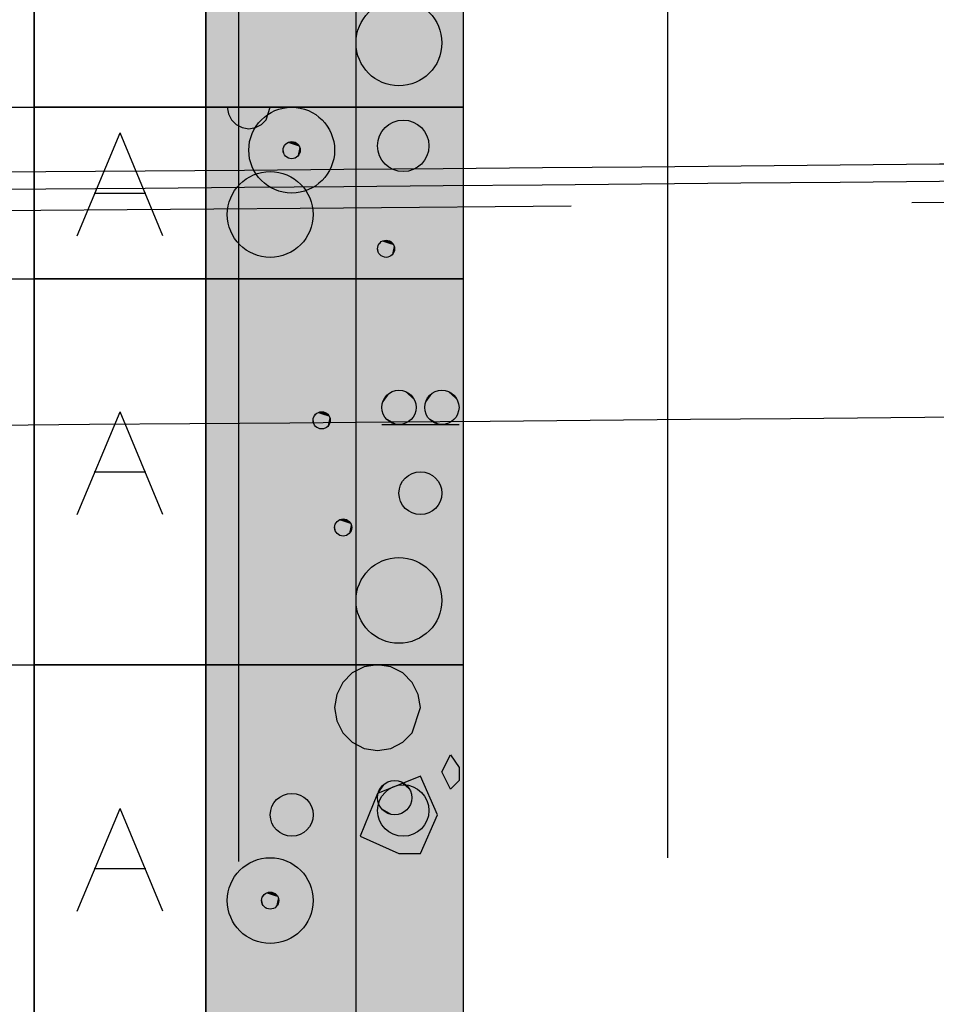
# Model space of a CAD drawing. Header units: metres. Extents: x 3458045 to 3462392, y 5482308 to 5484762.
# Tile 262 of 458: x 3460144.91 to 3460149.19, y 5484002.14 to 5484006.74. Entities that reach past the tile are written whole.
import ezdxf

# ---------------------------------------------------------------- set-up
doc = ezdxf.new("R2010")
doc.units = ezdxf.units.M
doc.linetypes.add('AUSGEZOGEN', pattern=[2, 1, 1])
doc.linetypes.add('VERDECKT2', pattern=[4.7625, 3.175, -1.5875])
for name, color, linetype in [('BAUER_BK 2014', 1, 'CONTINUOUS'), ('SP_BAUGRUBE-VERBAU', 210, 'AUSGEZOGEN'), ('SP_GRADIENTE', 3, 'CONTINUOUS'), ('SP_Tunneldecke_L7+8-Schnitt', 2, 'CONTINUOUS'), ('SP_Tunneldecke_L7+8-Verdeckt', 1, 'VERDECKT2'), ('SP_Tunneldecke_Schutzebeton', 1, 'CONTINUOUS'), ('SP_Tunnelsohle_L7+8-Schnitt', 2, 'CONTINUOUS')]:
    doc.layers.add(name, color=color, linetype=linetype)

msp = doc.modelspace()

# ---------------------------------------------------------------- linework, layer by layer
at = {"layer": 'BAUER_BK 2014', "color": 7, "linetype": 'Continuous'}
for points in [[(3460144.9809, 5484012.5271), (3460144.9809, 5483982.5271)], [(3460146.9809, 5484012.5271), (3460146.9809, 5483982.5271)], [(3460144.9809, 5484006.3271), (3460144.9809, 5484008.1271), (3460145.7809, 5484008.1271), (3460145.7809, 5484006.3271), (3460144.9809, 5484006.3271)], [(3460145.7809, 5484006.3271), (3460145.7809, 5484008.1271), (3460146.9809, 5484008.1271), (3460146.9809, 5484006.3271), (3460145.7809, 5484006.3271)], [(3460142.9304, 5484006.3271), (3460143.9809, 5484006.3271), (3460144.5809, 5484006.3271), (3460144.9809, 5484006.3271)], [(3460144.9809, 5484005.5271), (3460144.9809, 5484006.3271), (3460145.7809, 5484006.3271), (3460145.7809, 5484005.5271), (3460144.9809, 5484005.5271)], [(3460146.9809, 5484006.3271), (3460144.9809, 5484006.3271)], [(3460145.7809, 5484005.5271), (3460145.7809, 5484006.3271), (3460146.9809, 5484006.3271), (3460146.9809, 5484005.5271), (3460145.7809, 5484005.5271)], [(3460146.0809, 5484006.3271), (3460146.0809, 5484006.3271), (3460145.8809, 5484006.3271), (3460145.8809, 5484006.3271), (3460145.8859, 5484006.2961), (3460145.9001, 5484006.2683), (3460145.9221, 5484006.2461), (3460145.9501, 5484006.2319), (3460145.9809, 5484006.2271), (3460146.0119, 5484006.2319), (3460146.0397, 5484006.2461), (3460146.0619, 5484006.2683), (3460146.0809, 5484006.3271)], [(3460145.1809, 5484005.7271), (3460145.3809, 5484006.2071)], [(3460145.5809, 5484005.7271), (3460145.3809, 5484006.2071)], [(3460145.2609, 5484005.9271), (3460145.5009, 5484005.9271)], [(3460142.9304, 5484005.5271), (3460143.9809, 5484005.5271), (3460144.5809, 5484005.5271), (3460144.9809, 5484005.5271)], [(3460144.9809, 5484003.7271), (3460144.9809, 5484005.5271), (3460145.7809, 5484005.5271), (3460145.7809, 5484003.7271), (3460144.9809, 5484003.7271)], [(3460146.9809, 5484005.5271), (3460144.9809, 5484005.5271)], [(3460145.7809, 5484003.7271), (3460145.7809, 5484005.5271), (3460146.9809, 5484005.5271), (3460146.9809, 5484003.7271), (3460145.7809, 5484003.7271)], [(3460145.1809, 5484004.4271), (3460145.3809, 5484004.9071)], [(3460145.5809, 5484004.4271), (3460145.3809, 5484004.9071)], [(3460146.6009, 5484004.8471), (3460146.9609, 5484004.8471)], [(3460145.2609, 5484004.6271), (3460145.5009, 5484004.6271)], [(3460142.9304, 5484003.7271), (3460143.9809, 5484003.7271), (3460144.5809, 5484003.7271), (3460144.9809, 5484003.7271)], [(3460144.9809, 5484001.8271), (3460144.9809, 5484003.7271), (3460145.7809, 5484003.7271), (3460145.7809, 5484001.8271), (3460144.9809, 5484001.8271)], [(3460146.9809, 5484003.7271), (3460144.9809, 5484003.7271)], [(3460145.7809, 5484001.8271), (3460145.7809, 5484003.7271), (3460146.9809, 5484003.7271), (3460146.9809, 5484001.8271), (3460145.7809, 5484001.8271)], [(3460146.7809, 5484003.5271), (3460146.7711, 5484003.5889), (3460146.7427, 5484003.6447), (3460146.6985, 5484003.6889), (3460146.6427, 5484003.7173), (3460146.5809, 5484003.7271), (3460146.5191, 5484003.7173), (3460146.4635, 5484003.6889), (3460146.4191, 5484003.6447), (3460146.3907, 5484003.5889), (3460146.3809, 5484003.5271), (3460146.3907, 5484003.4653), (3460146.4191, 5484003.4095), (3460146.4635, 5484003.3653), (3460146.5191, 5484003.3369), (3460146.5809, 5484003.3271), (3460146.6427, 5484003.3369), (3460146.6985, 5484003.3653), (3460146.7427, 5484003.4095), (3460146.7809, 5484003.5271)], [(3460146.8809, 5484003.2271), (3460146.9209, 5484003.3071)], [(3460146.9209, 5484003.3071), (3460146.9609, 5484003.2471)], [(3460146.9209, 5484003.1471), (3460146.8809, 5484003.2271)], [(3460146.9609, 5484003.2471), (3460146.9609, 5484003.1871)], [(3460146.7809, 5484003.2071), (3460146.5809, 5484003.1271)], [(3460146.8609, 5484003.0271), (3460146.7809, 5484003.2071)], [(3460146.9609, 5484003.1871), (3460146.9209, 5484003.1471)], [(3460146.5809, 5484003.1271), (3460146.5009, 5484002.9271)], [(3460145.1809, 5484002.5771), (3460145.3809, 5484003.0571)], [(3460145.5809, 5484002.5771), (3460145.3809, 5484003.0571)], [(3460146.7809, 5484002.8471), (3460146.8609, 5484003.0271)], [(3460146.5009, 5484002.9271), (3460146.6809, 5484002.8471)], [(3460146.6809, 5484002.8471), (3460146.7809, 5484002.8471)], [(3460145.2609, 5484002.7771), (3460145.5009, 5484002.7771)]]:
    msp.add_lwpolyline(points, dxfattribs=at)
at = {"layer": 'BAUER_BK 2014', "color": 30, "linetype": 'Continuous'}
for points in [[(3460145.7809, 5484006.3271), (3460145.7809, 5484008.1271), (3460146.9809, 5484008.1271), (3460146.9809, 5484006.3271), (3460145.7809, 5484006.3271)], [(3460146.4809, 5484005.5271), (3460146.4809, 5484006.3271), (3460146.9809, 5484006.3271), (3460146.9809, 5484005.5271), (3460146.4809, 5484005.5271)], [(3460145.7809, 5484003.7271), (3460145.7809, 5484005.5271), (3460146.9809, 5484005.5271), (3460146.9809, 5484003.7271), (3460145.7809, 5484003.7271)], [(3460146.4809, 5484001.8271), (3460146.4809, 5484003.7271), (3460146.9809, 5484003.7271), (3460146.9809, 5484001.8271), (3460146.4809, 5484001.8271)]]:
    msp.add_lwpolyline(points, dxfattribs=at)
at = {"layer": 'BAUER_BK 2014', "color": 50, "linetype": 'Continuous'}
for points in [[(3460146.4809, 5484006.3271), (3460146.4809, 5484008.1271), (3460146.9809, 5484008.1271), (3460146.9809, 5484006.3271), (3460146.4809, 5484006.3271)], [(3460145.7809, 5484005.5271), (3460145.7809, 5484006.3271), (3460146.9809, 5484006.3271), (3460146.9809, 5484005.5271), (3460145.7809, 5484005.5271)], [(3460146.4809, 5484003.7271), (3460146.4809, 5484005.5271), (3460146.9809, 5484005.5271), (3460146.9809, 5484003.7271), (3460146.4809, 5484003.7271)], [(3460145.7809, 5484001.8271), (3460145.7809, 5484003.7271), (3460146.9809, 5484003.7271), (3460146.9809, 5484001.8271), (3460145.7809, 5484001.8271)]]:
    msp.add_lwpolyline(points, dxfattribs=at)
at = {"layer": 'BAUER_BK 2014', "color": 7, "linetype": 'Continuous'}
for centre, radius in [((3460146.6809, 5484006.6271), 0.2), ((3460146.1809, 5484006.1271), 0.2), ((3460146.7009, 5484006.1471), 0.12), ((3460146.1809, 5484006.1271), 0.04), ((3460146.0809, 5484005.8271), 0.2), ((3460146.6209, 5484005.6671), 0.04), ((3460146.6809, 5484004.9271), 0.08), ((3460146.8809, 5484004.9271), 0.08), ((3460146.3209, 5484004.8671), 0.04), ((3460146.7809, 5484004.5271), 0.1), ((3460146.4209, 5484004.3671), 0.04), ((3460146.6809, 5484004.0271), 0.2), ((3460146.6609, 5484003.1071), 0.08), ((3460146.1809, 5484003.0271), 0.1), ((3460146.7009, 5484003.0471), 0.12), ((3460146.0809, 5484002.6271), 0.2), ((3460146.0809, 5484002.6271), 0.04)]:
    msp.add_circle(centre, radius, dxfattribs=at)
at = {"layer": 'BAUER_BK 2014', "color": 30, "linetype": 'Continuous'}
for points in [[(3460145.7809, 5484006.3271), (3460145.7809, 5484008.1271), (3460146.9809, 5484006.3271), (3460146.9809, 5484008.1271)], [(3460146.4809, 5484005.5271), (3460146.4809, 5484006.3271), (3460146.9809, 5484005.5271), (3460146.9809, 5484006.3271)], [(3460145.7809, 5484003.7271), (3460145.7809, 5484005.5271), (3460146.9809, 5484003.7271), (3460146.9809, 5484005.5271)], [(3460146.4809, 5484001.8271), (3460146.4809, 5484003.7271), (3460146.9809, 5484001.8271), (3460146.9809, 5484003.7271)]]:
    msp.add_solid(points, dxfattribs=at)
at = {"layer": 'BAUER_BK 2014', "color": 50, "linetype": 'Continuous'}
for points in [[(3460146.4809, 5484006.3271), (3460146.4809, 5484008.1271), (3460146.9809, 5484006.3271), (3460146.9809, 5484008.1271)], [(3460145.7809, 5484005.5271), (3460145.7809, 5484006.3271), (3460146.9809, 5484005.5271), (3460146.9809, 5484006.3271)], [(3460146.4809, 5484003.7271), (3460146.4809, 5484005.5271), (3460146.9809, 5484003.7271), (3460146.9809, 5484005.5271)], [(3460145.7809, 5484001.8271), (3460145.7809, 5484003.7271), (3460146.9809, 5484001.8271), (3460146.9809, 5484003.7271)]]:
    msp.add_solid(points, dxfattribs=at)
at = {"layer": 'BAUER_BK 2014', "color": 7, "linetype": 'Continuous'}
for points in [[(3460146.6409, 5484006.2511), (3460146.6039, 5484006.2177), (3460146.5835, 5484006.1721)], [(3460146.6409, 5484006.2511), (3460146.5835, 5484006.1721), (3460146.6039, 5484006.0765)], [(3460146.6409, 5484006.2511), (3460146.6207, 5484006.2363), (3460146.6039, 5484006.2177)], [(3460146.6409, 5484006.2511), (3460146.6039, 5484006.0765), (3460146.7813, 5484006.0579)], [(3460146.6885, 5484006.2665), (3460146.6639, 5484006.2613), (3460146.6409, 5484006.2511)], [(3460146.7381, 5484006.2613), (3460146.6885, 5484006.2665), (3460146.6409, 5484006.2511)], [(3460146.8105, 5484006.1959), (3460146.7381, 5484006.2613), (3460146.6409, 5484006.2511)], [(3460146.7813, 5484006.0579), (3460146.8105, 5484006.1959), (3460146.6409, 5484006.2511)], [(3460146.7381, 5484006.2613), (3460146.7135, 5484006.2665), (3460146.6885, 5484006.2665)], [(3460146.7813, 5484006.2363), (3460146.7609, 5484006.2511), (3460146.7381, 5484006.2613)], [(3460146.8105, 5484006.1959), (3460146.7813, 5484006.2363), (3460146.7381, 5484006.2613)], [(3460146.6039, 5484006.2177), (3460146.5913, 5484006.1959), (3460146.5835, 5484006.1721)], [(3460146.8105, 5484006.1959), (3460146.7981, 5484006.2177), (3460146.7813, 5484006.2363)], [(3460146.1609, 5484006.1617), (3460146.1487, 5484006.1507), (3460146.1419, 5484006.1355)], [(3460146.1609, 5484006.1617), (3460146.1419, 5484006.1355), (3460146.1487, 5484006.1035)], [(3460146.1609, 5484006.1617), (3460146.1543, 5484006.1569), (3460146.1487, 5484006.1507)], [(3460146.1609, 5484006.1617), (3460146.1487, 5484006.1035), (3460146.2077, 5484006.0973)], [(3460146.1767, 5484006.1669), (3460146.1687, 5484006.1651), (3460146.1609, 5484006.1617)], [(3460146.1933, 5484006.1651), (3460146.1767, 5484006.1669), (3460146.1609, 5484006.1617)], [(3460146.2175, 5484006.1433), (3460146.1933, 5484006.1651), (3460146.1609, 5484006.1617)], [(3460146.2077, 5484006.0973), (3460146.2175, 5484006.1433), (3460146.1609, 5484006.1617)], [(3460146.1933, 5484006.1651), (3460146.1851, 5484006.1669), (3460146.1767, 5484006.1669)], [(3460146.2077, 5484006.1569), (3460146.2009, 5484006.1617), (3460146.1933, 5484006.1651)], [(3460146.2175, 5484006.1433), (3460146.2077, 5484006.1569), (3460146.1933, 5484006.1651)], [(3460146.2175, 5484006.1433), (3460146.2133, 5484006.1507), (3460146.2077, 5484006.1569)], [(3460146.5835, 5484006.1721), (3460146.5809, 5484006.1471), (3460146.5835, 5484006.1221)], [(3460146.5835, 5484006.1721), (3460146.5835, 5484006.1221), (3460146.6039, 5484006.0765)], [(3460146.7813, 5484006.0579), (3460146.8105, 5484006.0983), (3460146.8105, 5484006.1959)], [(3460146.8209, 5484006.1471), (3460146.8183, 5484006.1721), (3460146.8105, 5484006.1959)], [(3460146.8105, 5484006.0983), (3460146.8209, 5484006.1471), (3460146.8105, 5484006.1959)], [(3460146.1419, 5484006.1355), (3460146.1409, 5484006.1271), (3460146.1419, 5484006.1187)], [(3460146.1487, 5484006.1507), (3460146.1445, 5484006.1433), (3460146.1419, 5484006.1355)], [(3460146.1419, 5484006.1355), (3460146.1419, 5484006.1187), (3460146.1487, 5484006.1035)], [(3460146.1419, 5484006.1187), (3460146.1445, 5484006.1109), (3460146.1487, 5484006.1035)], [(3460146.2077, 5484006.0973), (3460146.2175, 5484006.1109), (3460146.2175, 5484006.1433)], [(3460146.2077, 5484006.0973), (3460146.2133, 5484006.1035), (3460146.2175, 5484006.1109)], [(3460146.2209, 5484006.1271), (3460146.2201, 5484006.1355), (3460146.2175, 5484006.1433)], [(3460146.2175, 5484006.1109), (3460146.2209, 5484006.1271), (3460146.2175, 5484006.1433)], [(3460146.5835, 5484006.1221), (3460146.5913, 5484006.0983), (3460146.6039, 5484006.0765)], [(3460146.1487, 5484006.1035), (3460146.1543, 5484006.0973), (3460146.1609, 5484006.0925)], [(3460146.1487, 5484006.1035), (3460146.1609, 5484006.0925), (3460146.1767, 5484006.0873)], [(3460146.1487, 5484006.1035), (3460146.1767, 5484006.0873), (3460146.2077, 5484006.0973)], [(3460146.1609, 5484006.0925), (3460146.1687, 5484006.0891), (3460146.1767, 5484006.0873)], [(3460146.1767, 5484006.0873), (3460146.1933, 5484006.0891), (3460146.2077, 5484006.0973)], [(3460146.1767, 5484006.0873), (3460146.1851, 5484006.0873), (3460146.1933, 5484006.0891)], [(3460146.1933, 5484006.0891), (3460146.2009, 5484006.0925), (3460146.2077, 5484006.0973)], [(3460146.6039, 5484006.0765), (3460146.6207, 5484006.0579), (3460146.6409, 5484006.0431)], [(3460146.6039, 5484006.0765), (3460146.6409, 5484006.0431), (3460146.6885, 5484006.0277)], [(3460146.6039, 5484006.0765), (3460146.6885, 5484006.0277), (3460146.7813, 5484006.0579)], [(3460146.7813, 5484006.0579), (3460146.7981, 5484006.0765), (3460146.8105, 5484006.0983)], [(3460146.6409, 5484006.0431), (3460146.6639, 5484006.0329), (3460146.6885, 5484006.0277)], [(3460146.6885, 5484006.0277), (3460146.7381, 5484006.0329), (3460146.7813, 5484006.0579)], [(3460146.6885, 5484006.0277), (3460146.7135, 5484006.0277), (3460146.7381, 5484006.0329)], [(3460146.7381, 5484006.0329), (3460146.7609, 5484006.0431), (3460146.7813, 5484006.0579)], [(3460146.6009, 5484005.7017), (3460146.5887, 5484005.6907), (3460146.5819, 5484005.6755)], [(3460146.6009, 5484005.7017), (3460146.5819, 5484005.6755), (3460146.5887, 5484005.6435)], [(3460146.6009, 5484005.7017), (3460146.5943, 5484005.6969), (3460146.5887, 5484005.6907)], [(3460146.6009, 5484005.7017), (3460146.5887, 5484005.6435), (3460146.6477, 5484005.6373)], [(3460146.6167, 5484005.7069), (3460146.6087, 5484005.7051), (3460146.6009, 5484005.7017)], [(3460146.6333, 5484005.7051), (3460146.6167, 5484005.7069), (3460146.6009, 5484005.7017)], [(3460146.6575, 5484005.6833), (3460146.6333, 5484005.7051), (3460146.6009, 5484005.7017)], [(3460146.6477, 5484005.6373), (3460146.6575, 5484005.6833), (3460146.6009, 5484005.7017)], [(3460146.6333, 5484005.7051), (3460146.6251, 5484005.7069), (3460146.6167, 5484005.7069)], [(3460146.6477, 5484005.6969), (3460146.6409, 5484005.7017), (3460146.6333, 5484005.7051)], [(3460146.6575, 5484005.6833), (3460146.6477, 5484005.6969), (3460146.6333, 5484005.7051)], [(3460146.5819, 5484005.6755), (3460146.5809, 5484005.6671), (3460146.5819, 5484005.6587)], [(3460146.5887, 5484005.6907), (3460146.5845, 5484005.6833), (3460146.5819, 5484005.6755)], [(3460146.5819, 5484005.6755), (3460146.5819, 5484005.6587), (3460146.5887, 5484005.6435)], [(3460146.5819, 5484005.6587), (3460146.5845, 5484005.6509), (3460146.5887, 5484005.6435)], [(3460146.6575, 5484005.6833), (3460146.6533, 5484005.6907), (3460146.6477, 5484005.6969)], [(3460146.6477, 5484005.6373), (3460146.6575, 5484005.6509), (3460146.6575, 5484005.6833)], [(3460146.6609, 5484005.6671), (3460146.6601, 5484005.6755), (3460146.6575, 5484005.6833)], [(3460146.6575, 5484005.6509), (3460146.6609, 5484005.6671), (3460146.6575, 5484005.6833)], [(3460146.5887, 5484005.6435), (3460146.5943, 5484005.6373), (3460146.6009, 5484005.6325)], [(3460146.5887, 5484005.6435), (3460146.6009, 5484005.6325), (3460146.6167, 5484005.6273)], [(3460146.5887, 5484005.6435), (3460146.6167, 5484005.6273), (3460146.6477, 5484005.6373)], [(3460146.6009, 5484005.6325), (3460146.6087, 5484005.6291), (3460146.6167, 5484005.6273)], [(3460146.6167, 5484005.6273), (3460146.6333, 5484005.6291), (3460146.6477, 5484005.6373)], [(3460146.6167, 5484005.6273), (3460146.6251, 5484005.6273), (3460146.6333, 5484005.6291)], [(3460146.6333, 5484005.6291), (3460146.6409, 5484005.6325), (3460146.6477, 5484005.6373)], [(3460146.6477, 5484005.6373), (3460146.6533, 5484005.6435), (3460146.6575, 5484005.6509)], [(3460146.6409, 5484004.9963), (3460146.6163, 5484004.9741), (3460146.6027, 5484004.9437)], [(3460146.6409, 5484004.9963), (3460146.6027, 5484004.9437), (3460146.6163, 5484004.8801)], [(3460146.6163, 5484004.9741), (3460146.6079, 5484004.9597), (3460146.6027, 5484004.9437)], [(3460146.6409, 5484004.9963), (3460146.6275, 5484004.9865), (3460146.6163, 5484004.9741)], [(3460146.6409, 5484004.9963), (3460146.6163, 5484004.8801), (3460146.7345, 5484004.8677)], [(3460146.6727, 5484005.0067), (3460146.6563, 5484005.0031), (3460146.6409, 5484004.9963)], [(3460146.7057, 5484005.0031), (3460146.6727, 5484005.0067), (3460146.6409, 5484004.9963)], [(3460146.7541, 5484004.9597), (3460146.7057, 5484005.0031), (3460146.6409, 5484004.9963)], [(3460146.7345, 5484004.8677), (3460146.7541, 5484004.9597), (3460146.6409, 5484004.9963)], [(3460146.7057, 5484005.0031), (3460146.6893, 5484005.0067), (3460146.6727, 5484005.0067)], [(3460146.7345, 5484004.9865), (3460146.7209, 5484004.9963), (3460146.7057, 5484005.0031)], [(3460146.7541, 5484004.9597), (3460146.7345, 5484004.9865), (3460146.7057, 5484005.0031)], [(3460146.7541, 5484004.9597), (3460146.7457, 5484004.9741), (3460146.7345, 5484004.9865)], [(3460146.8409, 5484004.9963), (3460146.8163, 5484004.9741), (3460146.8027, 5484004.9437)], [(3460146.8409, 5484004.9963), (3460146.8027, 5484004.9437), (3460146.8163, 5484004.8801)], [(3460146.8163, 5484004.9741), (3460146.8079, 5484004.9597), (3460146.8027, 5484004.9437)], [(3460146.8409, 5484004.9963), (3460146.8275, 5484004.9865), (3460146.8163, 5484004.9741)], [(3460146.8409, 5484004.9963), (3460146.8163, 5484004.8801), (3460146.9345, 5484004.8677)], [(3460146.8727, 5484005.0067), (3460146.8563, 5484005.0031), (3460146.8409, 5484004.9963)], [(3460146.9057, 5484005.0031), (3460146.8727, 5484005.0067), (3460146.8409, 5484004.9963)], [(3460146.9541, 5484004.9597), (3460146.9057, 5484005.0031), (3460146.8409, 5484004.9963)], [(3460146.9345, 5484004.8677), (3460146.9541, 5484004.9597), (3460146.8409, 5484004.9963)], [(3460146.9057, 5484005.0031), (3460146.8893, 5484005.0067), (3460146.8727, 5484005.0067)], [(3460146.9345, 5484004.9865), (3460146.9209, 5484004.9963), (3460146.9057, 5484005.0031)], [(3460146.9541, 5484004.9597), (3460146.9345, 5484004.9865), (3460146.9057, 5484005.0031)], [(3460146.9541, 5484004.9597), (3460146.9457, 5484004.9741), (3460146.9345, 5484004.9865)], [(3460146.6027, 5484004.9437), (3460146.6009, 5484004.9271), (3460146.6027, 5484004.9105)], [(3460146.6027, 5484004.9437), (3460146.6027, 5484004.9105), (3460146.6163, 5484004.8801)], [(3460146.7345, 5484004.8677), (3460146.7541, 5484004.8945), (3460146.7541, 5484004.9597)], [(3460146.7609, 5484004.9271), (3460146.7593, 5484004.9437), (3460146.7541, 5484004.9597)], [(3460146.7541, 5484004.8945), (3460146.7609, 5484004.9271), (3460146.7541, 5484004.9597)], [(3460146.8027, 5484004.9437), (3460146.8009, 5484004.9271), (3460146.8027, 5484004.9105)], [(3460146.8027, 5484004.9437), (3460146.8027, 5484004.9105), (3460146.8163, 5484004.8801)], [(3460146.9345, 5484004.8677), (3460146.9541, 5484004.8945), (3460146.9541, 5484004.9597)], [(3460146.9609, 5484004.9271), (3460146.9593, 5484004.9437), (3460146.9541, 5484004.9597)], [(3460146.9541, 5484004.8945), (3460146.9609, 5484004.9271), (3460146.9541, 5484004.9597)], [(3460146.2819, 5484004.8755), (3460146.2809, 5484004.8671), (3460146.2819, 5484004.8587)], [(3460146.3009, 5484004.9017), (3460146.2887, 5484004.8907), (3460146.2819, 5484004.8755)], [(3460146.3009, 5484004.9017), (3460146.2819, 5484004.8755), (3460146.2887, 5484004.8435)], [(3460146.2887, 5484004.8907), (3460146.2845, 5484004.8833), (3460146.2819, 5484004.8755)], [(3460146.2819, 5484004.8755), (3460146.2819, 5484004.8587), (3460146.2887, 5484004.8435)], [(3460146.3009, 5484004.9017), (3460146.2943, 5484004.8969), (3460146.2887, 5484004.8907)], [(3460146.3009, 5484004.9017), (3460146.2887, 5484004.8435), (3460146.3477, 5484004.8373)], [(3460146.3167, 5484004.9069), (3460146.3087, 5484004.9051), (3460146.3009, 5484004.9017)], [(3460146.3333, 5484004.9051), (3460146.3167, 5484004.9069), (3460146.3009, 5484004.9017)], [(3460146.3575, 5484004.8833), (3460146.3333, 5484004.9051), (3460146.3009, 5484004.9017)], [(3460146.3477, 5484004.8373), (3460146.3575, 5484004.8833), (3460146.3009, 5484004.9017)], [(3460146.3333, 5484004.9051), (3460146.3251, 5484004.9069), (3460146.3167, 5484004.9069)], [(3460146.3477, 5484004.8969), (3460146.3409, 5484004.9017), (3460146.3333, 5484004.9051)], [(3460146.3575, 5484004.8833), (3460146.3477, 5484004.8969), (3460146.3333, 5484004.9051)], [(3460146.3575, 5484004.8833), (3460146.3533, 5484004.8907), (3460146.3477, 5484004.8969)], [(3460146.3477, 5484004.8373), (3460146.3575, 5484004.8509), (3460146.3575, 5484004.8833)], [(3460146.3609, 5484004.8671), (3460146.3601, 5484004.8755), (3460146.3575, 5484004.8833)], [(3460146.3575, 5484004.8509), (3460146.3609, 5484004.8671), (3460146.3575, 5484004.8833)], [(3460146.6027, 5484004.9105), (3460146.6079, 5484004.8945), (3460146.6163, 5484004.8801)], [(3460146.6163, 5484004.8801), (3460146.6275, 5484004.8677), (3460146.6409, 5484004.8579)], [(3460146.6163, 5484004.8801), (3460146.6409, 5484004.8579), (3460146.6727, 5484004.8475)], [(3460146.6163, 5484004.8801), (3460146.6727, 5484004.8475), (3460146.7345, 5484004.8677)], [(3460146.7345, 5484004.8677), (3460146.7457, 5484004.8801), (3460146.7541, 5484004.8945)], [(3460146.8027, 5484004.9105), (3460146.8079, 5484004.8945), (3460146.8163, 5484004.8801)], [(3460146.8163, 5484004.8801), (3460146.8275, 5484004.8677), (3460146.8409, 5484004.8579)], [(3460146.8163, 5484004.8801), (3460146.8409, 5484004.8579), (3460146.8727, 5484004.8475)], [(3460146.8163, 5484004.8801), (3460146.8727, 5484004.8475), (3460146.9345, 5484004.8677)], [(3460146.9345, 5484004.8677), (3460146.9457, 5484004.8801), (3460146.9541, 5484004.8945)], [(3460146.2819, 5484004.8587), (3460146.2845, 5484004.8509), (3460146.2887, 5484004.8435)], [(3460146.2887, 5484004.8435), (3460146.2943, 5484004.8373), (3460146.3009, 5484004.8325)], [(3460146.2887, 5484004.8435), (3460146.3009, 5484004.8325), (3460146.3167, 5484004.8273)], [(3460146.2887, 5484004.8435), (3460146.3167, 5484004.8273), (3460146.3477, 5484004.8373)], [(3460146.3009, 5484004.8325), (3460146.3087, 5484004.8291), (3460146.3167, 5484004.8273)], [(3460146.3167, 5484004.8273), (3460146.3333, 5484004.8291), (3460146.3477, 5484004.8373)], [(3460146.3167, 5484004.8273), (3460146.3251, 5484004.8273), (3460146.3333, 5484004.8291)], [(3460146.3333, 5484004.8291), (3460146.3409, 5484004.8325), (3460146.3477, 5484004.8373)], [(3460146.3477, 5484004.8373), (3460146.3533, 5484004.8435), (3460146.3575, 5484004.8509)], [(3460146.6409, 5484004.8579), (3460146.6563, 5484004.8511), (3460146.6727, 5484004.8475)], [(3460146.6727, 5484004.8475), (3460146.7057, 5484004.8511), (3460146.7345, 5484004.8677)], [(3460146.6727, 5484004.8475), (3460146.6893, 5484004.8475), (3460146.7057, 5484004.8511)], [(3460146.7057, 5484004.8511), (3460146.7209, 5484004.8579), (3460146.7345, 5484004.8677)], [(3460146.8409, 5484004.8579), (3460146.8563, 5484004.8511), (3460146.8727, 5484004.8475)], [(3460146.8727, 5484004.8475), (3460146.9057, 5484004.8511), (3460146.9345, 5484004.8677)], [(3460146.8727, 5484004.8475), (3460146.8893, 5484004.8475), (3460146.9057, 5484004.8511)], [(3460146.9057, 5484004.8511), (3460146.9209, 5484004.8579), (3460146.9345, 5484004.8677)], [(3460146.3819, 5484004.3755), (3460146.3809, 5484004.3671), (3460146.3819, 5484004.3587)], [(3460146.4009, 5484004.4017), (3460146.3887, 5484004.3907), (3460146.3819, 5484004.3755)], [(3460146.4009, 5484004.4017), (3460146.3819, 5484004.3755), (3460146.3887, 5484004.3435)], [(3460146.3887, 5484004.3907), (3460146.3845, 5484004.3833), (3460146.3819, 5484004.3755)], [(3460146.3819, 5484004.3755), (3460146.3819, 5484004.3587), (3460146.3887, 5484004.3435)], [(3460146.4009, 5484004.4017), (3460146.3943, 5484004.3969), (3460146.3887, 5484004.3907)], [(3460146.4009, 5484004.4017), (3460146.3887, 5484004.3435), (3460146.4477, 5484004.3373)], [(3460146.4167, 5484004.4069), (3460146.4087, 5484004.4051), (3460146.4009, 5484004.4017)], [(3460146.4333, 5484004.4051), (3460146.4167, 5484004.4069), (3460146.4009, 5484004.4017)], [(3460146.4575, 5484004.3833), (3460146.4333, 5484004.4051), (3460146.4009, 5484004.4017)], [(3460146.4477, 5484004.3373), (3460146.4575, 5484004.3833), (3460146.4009, 5484004.4017)], [(3460146.4333, 5484004.4051), (3460146.4251, 5484004.4069), (3460146.4167, 5484004.4069)], [(3460146.4477, 5484004.3969), (3460146.4409, 5484004.4017), (3460146.4333, 5484004.4051)], [(3460146.4575, 5484004.3833), (3460146.4477, 5484004.3969), (3460146.4333, 5484004.4051)], [(3460146.4575, 5484004.3833), (3460146.4533, 5484004.3907), (3460146.4477, 5484004.3969)], [(3460146.4477, 5484004.3373), (3460146.4575, 5484004.3509), (3460146.4575, 5484004.3833)], [(3460146.4609, 5484004.3671), (3460146.4601, 5484004.3755), (3460146.4575, 5484004.3833)], [(3460146.4575, 5484004.3509), (3460146.4609, 5484004.3671), (3460146.4575, 5484004.3833)], [(3460146.3819, 5484004.3587), (3460146.3845, 5484004.3509), (3460146.3887, 5484004.3435)], [(3460146.3887, 5484004.3435), (3460146.3943, 5484004.3373), (3460146.4009, 5484004.3325)], [(3460146.3887, 5484004.3435), (3460146.4009, 5484004.3325), (3460146.4167, 5484004.3273)], [(3460146.3887, 5484004.3435), (3460146.4167, 5484004.3273), (3460146.4477, 5484004.3373)], [(3460146.4009, 5484004.3325), (3460146.4087, 5484004.3291), (3460146.4167, 5484004.3273)], [(3460146.4167, 5484004.3273), (3460146.4333, 5484004.3291), (3460146.4477, 5484004.3373)], [(3460146.4167, 5484004.3273), (3460146.4251, 5484004.3273), (3460146.4333, 5484004.3291)], [(3460146.4333, 5484004.3291), (3460146.4409, 5484004.3325), (3460146.4477, 5484004.3373)], [(3460146.4477, 5484004.3373), (3460146.4533, 5484004.3435), (3460146.4575, 5484004.3509)], [(3460146.6209, 5484003.1763), (3460146.5963, 5484003.1541), (3460146.5827, 5484003.1237)], [(3460146.6209, 5484003.1763), (3460146.5827, 5484003.1237), (3460146.5963, 5484003.0601)], [(3460146.6209, 5484003.1763), (3460146.6075, 5484003.1665), (3460146.5963, 5484003.1541)], [(3460146.6209, 5484003.1763), (3460146.5963, 5484003.0601), (3460146.7145, 5484003.0477)], [(3460146.6527, 5484003.1867), (3460146.6363, 5484003.1831), (3460146.6209, 5484003.1763)], [(3460146.6857, 5484003.1831), (3460146.6527, 5484003.1867), (3460146.6209, 5484003.1763)], [(3460146.7341, 5484003.1397), (3460146.6857, 5484003.1831), (3460146.6209, 5484003.1763)], [(3460146.7145, 5484003.0477), (3460146.7341, 5484003.1397), (3460146.6209, 5484003.1763)], [(3460146.6857, 5484003.1831), (3460146.6693, 5484003.1867), (3460146.6527, 5484003.1867)], [(3460146.7145, 5484003.1665), (3460146.7009, 5484003.1763), (3460146.6857, 5484003.1831)], [(3460146.7341, 5484003.1397), (3460146.7145, 5484003.1665), (3460146.6857, 5484003.1831)], [(3460146.5963, 5484003.1541), (3460146.5879, 5484003.1397), (3460146.5827, 5484003.1237)], [(3460146.6409, 5484003.1511), (3460146.6039, 5484003.1177), (3460146.5835, 5484003.0721)], [(3460146.6409, 5484003.1511), (3460146.5835, 5484003.0721), (3460146.6039, 5484002.9765)], [(3460146.6409, 5484003.1511), (3460146.6207, 5484003.1363), (3460146.6039, 5484003.1177)], [(3460146.6409, 5484003.1511), (3460146.6039, 5484002.9765), (3460146.7813, 5484002.9579)], [(3460146.6885, 5484003.1665), (3460146.6639, 5484003.1613), (3460146.6409, 5484003.1511)], [(3460146.7381, 5484003.1613), (3460146.6885, 5484003.1665), (3460146.6409, 5484003.1511)], [(3460146.8105, 5484003.0959), (3460146.7381, 5484003.1613), (3460146.6409, 5484003.1511)], [(3460146.7813, 5484002.9579), (3460146.8105, 5484003.0959), (3460146.6409, 5484003.1511)], [(3460146.7381, 5484003.1613), (3460146.7135, 5484003.1665), (3460146.6885, 5484003.1665)], [(3460146.7341, 5484003.1397), (3460146.7257, 5484003.1541), (3460146.7145, 5484003.1665)], [(3460146.7145, 5484003.0477), (3460146.7341, 5484003.0745), (3460146.7341, 5484003.1397)], [(3460146.7409, 5484003.1071), (3460146.7393, 5484003.1237), (3460146.7341, 5484003.1397)], [(3460146.7341, 5484003.0745), (3460146.7409, 5484003.1071), (3460146.7341, 5484003.1397)], [(3460146.7813, 5484003.1363), (3460146.7609, 5484003.1511), (3460146.7381, 5484003.1613)], [(3460146.8105, 5484003.0959), (3460146.7813, 5484003.1363), (3460146.7381, 5484003.1613)], [(3460146.8105, 5484003.0959), (3460146.7981, 5484003.1177), (3460146.7813, 5484003.1363)], [(3460146.5827, 5484003.1237), (3460146.5809, 5484003.1071), (3460146.5827, 5484003.0905)], [(3460146.5827, 5484003.1237), (3460146.5827, 5484003.0905), (3460146.5963, 5484003.0601)], [(3460146.5827, 5484003.0905), (3460146.5879, 5484003.0745), (3460146.5963, 5484003.0601)], [(3460146.6039, 5484003.1177), (3460146.5913, 5484003.0959), (3460146.5835, 5484003.0721)], [(3460146.7813, 5484002.9579), (3460146.8105, 5484002.9983), (3460146.8105, 5484003.0959)], [(3460146.8209, 5484003.0471), (3460146.8183, 5484003.0721), (3460146.8105, 5484003.0959)], [(3460146.8105, 5484002.9983), (3460146.8209, 5484003.0471), (3460146.8105, 5484003.0959)], [(3460146.5835, 5484003.0721), (3460146.5809, 5484003.0471), (3460146.5835, 5484003.0221)], [(3460146.5835, 5484003.0721), (3460146.5835, 5484003.0221), (3460146.6039, 5484002.9765)], [(3460146.5963, 5484003.0601), (3460146.6075, 5484003.0477), (3460146.6209, 5484003.0379)], [(3460146.5963, 5484003.0601), (3460146.6209, 5484003.0379), (3460146.6527, 5484003.0275)], [(3460146.5963, 5484003.0601), (3460146.6527, 5484003.0275), (3460146.7145, 5484003.0477)], [(3460146.6209, 5484003.0379), (3460146.6363, 5484003.0311), (3460146.6527, 5484003.0275)], [(3460146.6527, 5484003.0275), (3460146.6857, 5484003.0311), (3460146.7145, 5484003.0477)], [(3460146.6857, 5484003.0311), (3460146.7009, 5484003.0379), (3460146.7145, 5484003.0477)], [(3460146.7145, 5484003.0477), (3460146.7257, 5484003.0601), (3460146.7341, 5484003.0745)], [(3460146.5835, 5484003.0221), (3460146.5913, 5484002.9983), (3460146.6039, 5484002.9765)], [(3460146.6527, 5484003.0275), (3460146.6693, 5484003.0275), (3460146.6857, 5484003.0311)], [(3460146.7813, 5484002.9579), (3460146.7981, 5484002.9765), (3460146.8105, 5484002.9983)], [(3460146.6039, 5484002.9765), (3460146.6207, 5484002.9579), (3460146.6409, 5484002.9431)], [(3460146.6039, 5484002.9765), (3460146.6409, 5484002.9431), (3460146.6885, 5484002.9277)], [(3460146.6039, 5484002.9765), (3460146.6885, 5484002.9277), (3460146.7813, 5484002.9579)], [(3460146.6409, 5484002.9431), (3460146.6639, 5484002.9329), (3460146.6885, 5484002.9277)], [(3460146.6885, 5484002.9277), (3460146.7381, 5484002.9329), (3460146.7813, 5484002.9579)], [(3460146.7381, 5484002.9329), (3460146.7609, 5484002.9431), (3460146.7813, 5484002.9579)], [(3460146.6885, 5484002.9277), (3460146.7135, 5484002.9277), (3460146.7381, 5484002.9329)], [(3460146.0767, 5484002.6669), (3460146.0687, 5484002.6651), (3460146.0609, 5484002.6617)], [(3460146.0933, 5484002.6651), (3460146.0767, 5484002.6669), (3460146.0609, 5484002.6617)], [(3460146.0933, 5484002.6651), (3460146.0851, 5484002.6669), (3460146.0767, 5484002.6669)], [(3460146.0419, 5484002.6355), (3460146.0409, 5484002.6271), (3460146.0419, 5484002.6187)], [(3460146.0609, 5484002.6617), (3460146.0487, 5484002.6507), (3460146.0419, 5484002.6355)], [(3460146.0609, 5484002.6617), (3460146.0419, 5484002.6355), (3460146.0487, 5484002.6035)], [(3460146.0487, 5484002.6507), (3460146.0445, 5484002.6433), (3460146.0419, 5484002.6355)], [(3460146.0419, 5484002.6355), (3460146.0419, 5484002.6187), (3460146.0487, 5484002.6035)], [(3460146.0609, 5484002.6617), (3460146.0543, 5484002.6569), (3460146.0487, 5484002.6507)], [(3460146.0609, 5484002.6617), (3460146.0487, 5484002.6035), (3460146.1077, 5484002.5973)], [(3460146.1175, 5484002.6433), (3460146.0933, 5484002.6651), (3460146.0609, 5484002.6617)], [(3460146.1077, 5484002.5973), (3460146.1175, 5484002.6433), (3460146.0609, 5484002.6617)], [(3460146.1077, 5484002.6569), (3460146.1009, 5484002.6617), (3460146.0933, 5484002.6651)], [(3460146.1175, 5484002.6433), (3460146.1077, 5484002.6569), (3460146.0933, 5484002.6651)], [(3460146.1175, 5484002.6433), (3460146.1133, 5484002.6507), (3460146.1077, 5484002.6569)], [(3460146.1077, 5484002.5973), (3460146.1175, 5484002.6109), (3460146.1175, 5484002.6433)], [(3460146.1209, 5484002.6271), (3460146.1201, 5484002.6355), (3460146.1175, 5484002.6433)], [(3460146.1175, 5484002.6109), (3460146.1209, 5484002.6271), (3460146.1175, 5484002.6433)], [(3460146.0419, 5484002.6187), (3460146.0445, 5484002.6109), (3460146.0487, 5484002.6035)], [(3460146.0487, 5484002.6035), (3460146.0543, 5484002.5973), (3460146.0609, 5484002.5925)], [(3460146.0487, 5484002.6035), (3460146.0609, 5484002.5925), (3460146.0767, 5484002.5873)], [(3460146.0487, 5484002.6035), (3460146.0767, 5484002.5873), (3460146.1077, 5484002.5973)], [(3460146.0609, 5484002.5925), (3460146.0687, 5484002.5891), (3460146.0767, 5484002.5873)], [(3460146.0767, 5484002.5873), (3460146.0933, 5484002.5891), (3460146.1077, 5484002.5973)], [(3460146.0767, 5484002.5873), (3460146.0851, 5484002.5873), (3460146.0933, 5484002.5891)], [(3460146.0933, 5484002.5891), (3460146.1009, 5484002.5925), (3460146.1077, 5484002.5973)], [(3460146.1077, 5484002.5973), (3460146.1133, 5484002.6035), (3460146.1175, 5484002.6109)]]:
    msp.add_solid(points, dxfattribs=at)
at = {"layer": 'SP_BAUGRUBE-VERBAU'}
for p, q in [((3460145.9329, 5484011.2696), (3460145.9329, 5484005.9838)), ((3460147.9329, 5484010.3798), (3460147.9329, 5484006.0008))]:
    msp.add_line(p, q, dxfattribs=at)
at = {"layer": 'SP_BAUGRUBE-VERBAU', "linetype": 'VERDECKT2'}
for p, q in [((3460145.9329, 5484005.9838), (3460145.9329, 5483992.7534)), ((3460147.9329, 5484006.0008), (3460147.9329, 5483992.7703))]:
    msp.add_line(p, q, dxfattribs=at)
at = {"layer": 'SP_GRADIENTE'}
msp.add_lwpolyline([(3460003.0579, 5484001.0547), (3460120.4704, 5484000.4661, 0.014971), (3460237.5964, 5484003.3841), (3460290.2914, 5484006.2738, -0.006233), (3460339.7757, 5484008.3712), (3460355.6575, 5484008.8465, -0.009984), (3460395.4997, 5484009.2435), (3460406.594, 5484009.1325, -0.00508)], format="xyb", dxfattribs=at)
at = {"layer": 'SP_Tunneldecke_L7+8-Schnitt'}
for points in [[(3460026.6902, 5484006.3863), (3460120.4977, 5484005.916, 0.007592), (3460179.7516, 5484006.5176, 0.007592)], [(3460025.2627, 5484005.2934), (3460120.4922, 5484004.816, 0.007652), (3460180.2516, 5484005.4299, 0.007652)]]:
    msp.add_lwpolyline(points, format="xyb", dxfattribs=at)
at = {"layer": 'SP_Tunneldecke_L7+8-Verdeckt'}
msp.add_lwpolyline([(3460026.6902, 5484006.2863), (3460120.4972, 5484005.816, 0.007591), (3460179.7516, 5484006.4175, 0.007591)], format="xyb", dxfattribs=at)
at = {"layer": 'SP_Tunneldecke_Schutzebeton'}
msp.add_lwpolyline([(3460026.6362, 5484006.4665), (3460120.4981, 5484005.996, 0.007592), (3460179.7516, 5484006.5976, 0.007592)], format="xyb", dxfattribs=at)
at = {"layer": 'SP_Tunnelsohle_L7+8-Schnitt'}
msp.add_lwpolyline([(3460022.8279, 5484000.3556), (3460120.4674, 5483999.8661, 0.014971), (3460237.6293, 5484002.785), (3460290.3243, 5484005.6747, -0.00255), (3460310.5579, 5484006.6817)], format="xyb", dxfattribs=at)

doc.saveas('drawing.dxf')
